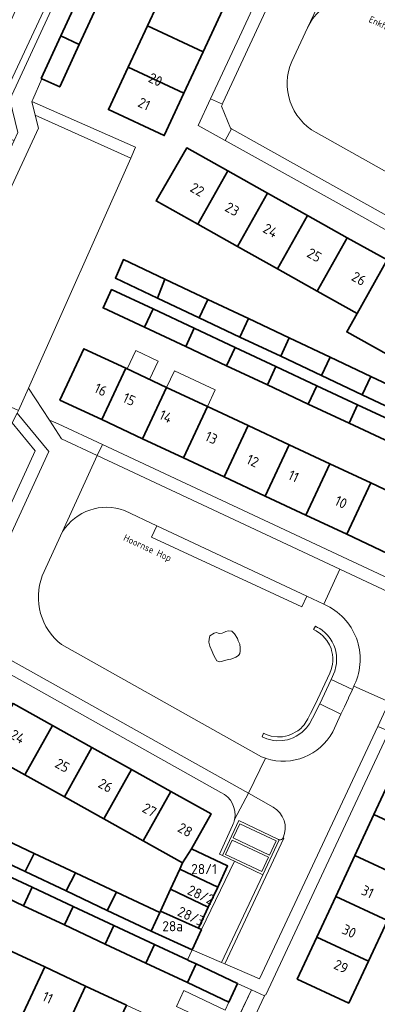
# Model space of a CAD drawing. Header units: metres. Extents: x 149984 to 156489, y 469398 to 478068.
# Tile 529 of 656: x 153732 to 153779, y 474000 to 474132. Entities that reach past the tile are written whole.
import ezdxf
from ezdxf.enums import TextEntityAlignment as Align

# ---------------------------------------------------------------- set-up
doc = ezdxf.new("R2010")
doc.units = ezdxf.units.M
doc.header["$LTSCALE"] = 0.75
for name, color, linetype, lineweight in [('B-WE-GR-BEPLANTING_CULTUUR_HEESTERS-GV', 252, 'Continuous', 18), ('B-WE-GR-STRUIK-GV', 252, 'Continuous', 13), ('B-WE-OG-BEBOUWING-GV', 6, 'Continuous', 35), ('B-WE-OG-BEBOUWING-T18', 1, 'Continuous', 18), ('B-WE-OG-BEBOUWING_LUIFEL-GV', 6, 'Continuous', 18), ('B-WE-OG-TERREIN_BEGROEID-GV', 252, 'Continuous', 18), ('B-WE-OG-TERREIN_ERF-GV', 252, 'Continuous', 18), ('B-WE-OG-TOPOGRAFIE-T18', 7, 'Continuous', 18), ('B-WE-VH-ONVERHARD_ZAND-GV', 252, 'Continuous', 18), ('B-WE-VH-OPENVERHARDING_BETONSTRAATSTEEN-GV', 252, 'Continuous', 18), ('B-WE-VH-OPENVERHARDING_STRAATBAKSTEEN-GV', 252, 'Continuous', 18), ('B-WE-VH-OPENVERHARDING_TEGEL-GV', 252, 'Continuous', 18)]:
    doc.layers.add(name, color=color, linetype=linetype, lineweight=lineweight)
doc.styles.add('NLCS-ISO-M500-T18', font='NLCS-ISO.ttf', dxfattribs={"height": 0.9})
doc.styles.add('NLCS-ISO-M750-T18', font='NLCS-ISO.ttf', dxfattribs={"height": 1.35})

msp = doc.modelspace()

# ---------------------------------------------------------------- linework, layer by layer
at = {"layer": 'B-WE-GR-BEPLANTING_CULTUUR_HEESTERS-GV', "flags": 128}
msp.add_lwpolyline([(153733.927, 474118.833), (153746.671, 474113.081), (153747.309, 474114.55), (153733.476, 474120.634)], close=True, dxfattribs=at)
at = {"layer": 'B-WE-GR-STRUIK-GV', "flags": 128}
for points in [[(153751.064, 474158.952), (153750.848, 474159.682), (153746.886, 474158.146), (153729.707, 474121.258), (153730.763, 474116.559), (153730.354, 474115.711), (153731.13, 474115.471), (153731.609, 474116.503), (153730.547, 474120.91), (153747.095, 474156.746), (153747.511, 474157.646)], [(153770.612, 474039.127), (153770.252, 474038.405), (153769.898, 474037.825), (153769.728, 474037.601), (153769.541, 474037.388), (153769.288, 474037.141), (153768.914, 474036.83), (153768.654, 474036.655), (153768.171, 474036.396), (153767.669, 474036.201), (153767.275, 474036.096), (153766.855, 474036.026), (153766.585, 474036.003), (153766.193, 474035.999), (153765.36, 474036.109), (153765.077, 474036.185), (153764.689, 474036.322), (153764.329, 474036.489), (153764.15, 474036.022), (153764.782, 474035.752), (153765.141, 474035.644), (153765.674, 474035.537), (153766.074, 474035.497), (153766.826, 474035.514), (153767.188, 474035.563), (153767.515, 474035.631), (153767.814, 474035.714), (153768.273, 474035.882), (153768.704, 474036.094), (153769.437, 474036.592), (153769.798, 474036.921), (153770.053, 474037.199), (153770.449, 474037.737), (153770.854, 474038.485), (153771.813, 474040.4), (153773.335, 474043.659), (153773.811, 474044.754), (153773.986, 474045.398), (153774.045, 474045.771), (153774.074, 474046.45), (153774.041, 474046.892), (153773.961, 474047.376), (153773.861, 474047.769), (153773.698, 474048.224), (153773.485, 474048.659), (153773.199, 474049.126), (153772.844, 474049.573), (153772.563, 474049.862), (153772.149, 474050.212), (153771.84, 474050.426), (153771.538, 474050.59), (153771.236, 474050.754), (153770.982, 474050.323), (153771.336, 474050.144), (153771.921, 474049.751), (153772.243, 474049.468), (153772.765, 474048.858), (153773.121, 474048.26), (153773.324, 474047.771), (153773.404, 474047.513), (153773.522, 474046.965), (153773.566, 474046.52), (153773.555, 474046.034), (153773.519, 474045.682), (153773.442, 474045.28), (153773.357, 474044.981), (153773.165, 474044.493), (153771.201, 474040.313)]]:
    msp.add_lwpolyline(points, close=True, dxfattribs=at)
at = {"layer": 'B-WE-OG-BEBOUWING-GV', "flags": 128}
for points in [[(153748.878, 474130.739), (153756.309, 474127.283), (153758.876, 474132.804), (153751.446, 474136.26)], [(153742.352, 474133.774), (153739.895, 474134.917), (153737.346, 474129.388), (153739.803, 474128.245)], [(153756.309, 474127.283), (153748.878, 474130.739), (153746.31, 474125.219), (153753.741, 474121.763)], [(153734.825, 474123.682), (153737.191, 474122.581), (153739.803, 474128.245), (153737.346, 474129.388), (153734.734, 474123.724)], [(153746.31, 474125.219), (153743.679, 474119.563), (153751.11, 474116.106), (153753.741, 474121.763)], [(153759.566, 474111.423), (153754.128, 474114.468), (153750.033, 474107.398), (153755.574, 474104.295)], [(153755.574, 474104.295), (153760.882, 474101.323), (153764.873, 474108.451), (153759.566, 474111.423)], [(153760.882, 474101.323), (153766.189, 474098.351), (153770.18, 474105.479), (153764.873, 474108.451)], [(153771.496, 474095.379), (153775.488, 474102.506), (153770.18, 474105.479), (153766.189, 474098.351)], [(153780.795, 474099.534), (153775.488, 474102.506), (153771.496, 474095.379), (153776.803, 474092.407)], [(153750.208, 474094.468), (153751.214, 474096.979), (153745.682, 474099.594), (153744.618, 474097.113)], [(153786.102, 474096.562), (153780.795, 474099.534), (153776.803, 474092.407), (153775.429, 474089.953), (153780.736, 474086.981), (153782.11, 474089.435)], [(153755.773, 474091.837), (153756.918, 474094.282), (153751.214, 474096.979), (153750.208, 474094.468)], [(153748.485, 474090.565), (153749.629, 474093.009), (153744.107, 474095.599), (153742.963, 474093.154)], [(153756.918, 474094.282), (153755.773, 474091.837), (153761.2, 474089.271), (153762.344, 474091.717)], [(153749.629, 474093.009), (153748.485, 474090.565), (153753.974, 474087.993), (153755.117, 474090.436)], [(153761.2, 474089.271), (153766.628, 474086.705), (153767.772, 474089.15), (153762.344, 474091.717)], [(153755.117, 474090.436), (153753.974, 474087.993), (153759.41, 474085.446), (153760.553, 474087.889)], [(153767.772, 474089.15), (153766.628, 474086.705), (153772.059, 474084.137), (153773.203, 474086.583)], [(153742.791, 474078.266), (153745.993, 474085.108), (153740.419, 474087.717), (153737.217, 474080.874)], [(153764.846, 474082.898), (153765.989, 474085.341), (153760.553, 474087.889), (153759.41, 474085.446)], [(153772.059, 474084.137), (153777.486, 474081.571), (153778.63, 474084.017), (153773.203, 474086.583)], [(153745.993, 474085.108), (153742.791, 474078.266), (153748.229, 474075.72), (153751.432, 474082.563)], [(153765.989, 474085.341), (153764.846, 474082.898), (153770.285, 474080.349), (153771.428, 474082.791)], [(153778.63, 474084.017), (153777.486, 474081.571), (153783.688, 474078.639), (153784.839, 474081.081)], [(153753.668, 474073.175), (153756.87, 474080.018), (153751.432, 474082.563), (153748.229, 474075.72)], [(153775.721, 474077.802), (153776.864, 474080.243), (153771.428, 474082.791), (153770.285, 474080.349)], [(153756.87, 474080.018), (153753.668, 474073.175), (153759.106, 474070.63), (153762.308, 474077.473)], [(153781.158, 474075.254), (153782.301, 474077.695), (153776.864, 474080.243), (153775.721, 474077.802)], [(153762.308, 474077.473), (153759.106, 474070.63), (153764.544, 474068.085), (153767.747, 474074.927)], [(153764.544, 474068.085), (153769.983, 474065.54), (153773.185, 474072.382), (153767.747, 474074.927)], [(153775.421, 474062.995), (153778.623, 474069.837), (153773.185, 474072.382), (153769.983, 474065.54)], [(153775.421, 474062.995), (153780.86, 474060.45), (153784.062, 474067.292), (153778.623, 474069.837)], [(153727.318, 474033.854), (153732.567, 474030.929), (153736.237, 474037.516), (153730.988, 474040.441)], [(153741.487, 474034.59), (153736.237, 474037.516), (153732.567, 474030.929), (153737.816, 474028.004)], [(153737.816, 474028.004), (153743.065, 474025.079), (153746.736, 474031.665), (153741.487, 474034.59)], [(153743.065, 474025.079), (153748.315, 474022.154), (153751.985, 474028.74), (153746.736, 474031.665)], [(153788.429, 474027.896), (153781.566, 474031.089), (153779.033, 474025.644), (153785.895, 474022.451)], [(153754.732, 474021.074), (153757.365, 474025.742), (153751.985, 474028.74), (153748.315, 474022.154), (153753.565, 474019.228)], [(153776.499, 474020.199), (153783.362, 474017.006), (153785.895, 474022.451), (153779.033, 474025.644)], [(153732.576, 474018.059), (153733.802, 474020.475), (153728.321, 474023.058), (153727.095, 474020.642)], [(153753.176, 474018.382), (153758.237, 474016.003), (153759.559, 474018.814), (153754.732, 474021.074), (153753.565, 474019.228)], [(153738.056, 474015.477), (153739.282, 474017.893), (153733.802, 474020.475), (153732.576, 474018.059)], [(153783.362, 474017.006), (153776.499, 474020.199), (153773.965, 474014.755), (153780.828, 474011.561)], [(153728.087, 474018.522), (153726.941, 474016.064), (153732.381, 474013.511), (153733.53, 474015.974)], [(153758.237, 474016.003), (153753.176, 474018.382), (153751.942, 474015.696), (153756.979, 474013.327)], [(153743.536, 474012.895), (153744.762, 474015.311), (153739.282, 474017.893), (153738.056, 474015.477)], [(153738.969, 474013.426), (153733.53, 474015.974), (153732.381, 474013.511), (153737.819, 474010.96)], [(153743.536, 474012.895), (153749.387, 474010.138), (153750.518, 474012.599), (153744.762, 474015.311)], [(153756.979, 474013.327), (153751.942, 474015.696), (153750.602, 474012.782), (153755.657, 474010.516)], [(153780.828, 474011.561), (153773.965, 474014.755), (153771.432, 474009.31), (153778.295, 474006.116)], [(153738.969, 474013.426), (153737.819, 474010.96), (153743.258, 474008.408), (153744.41, 474010.878)], [(153749.387, 474010.138), (153754.82, 474007.641), (153756.056, 474010.331), (153755.657, 474010.516), (153750.602, 474012.782), (153750.518, 474012.599)], [(153743.258, 474008.408), (153748.673, 474005.867), (153749.834, 474008.338), (153744.41, 474010.878)], [(153771.432, 474009.31), (153768.835, 474003.729), (153775.696, 474000.531), (153778.295, 474006.116)], [(153732.021, 473998.532), (153735.204, 474005.355), (153729.76, 474007.894), (153726.577, 474001.072), (153728.874, 474000)], [(153754.196, 474003.277), (153755.359, 474005.752), (153754.449, 474006.178), (153754.199, 474006.295), (153749.834, 474008.338), (153748.673, 474005.867)], [(153735.204, 474005.355), (153732.021, 473998.532), (153737.466, 473995.992), (153740.649, 474002.815)], [(153760.883, 474003.165), (153755.359, 474005.752), (153754.196, 474003.277), (153759.718, 474000.686)], [(153746.093, 474000.275), (153740.649, 474002.815), (153737.466, 473995.992), (153742.91, 473993.452)]]:
    msp.add_lwpolyline(points, close=True, dxfattribs=at)
at = {"layer": 'B-WE-OG-BEBOUWING_LUIFEL-GV', "flags": 128}
for points in [[(153746.181, 474085.02), (153749.167, 474083.623), (153750.315, 474086.076), (153747.329, 474087.473)], [(153752.465, 474084.77), (153751.432, 474082.563), (153756.87, 474080.018), (153757.903, 474082.225)], [(153762.716, 474002.306), (153760.883, 474003.165), (153759.718, 474000.686), (153759.217, 473999.619), (153753.724, 474002.2), (153752.734, 474000.092), (153758.226, 473997.511), (153758.543, 473998.185), (153760.375, 473997.324)]]:
    msp.add_lwpolyline(points, close=True, dxfattribs=at)
at = {"layer": 'B-WE-OG-TERREIN_BEGROEID-GV', "flags": 128}
for points in [[(153751.064, 474158.952), (153762.544, 474183.814), (153761.596, 474183.722), (153761.187, 474189.772), (153778.422, 474226.856), (153783.315, 474228.639), (153795.406, 474254.778), (153794.49, 474254.747), (153794.759, 474262.131), (153795.84, 474264.519), (153790.809, 474266.873), (153786.735, 474257.052), (153777.236, 474235.761), (153765.624, 474209.899), (153763.55, 474203.83), (153758.038, 474192.582), (153758.014, 474192.534), (153726.892, 474123.062), (153726.664, 474122.554), (153729.707, 474121.258), (153746.886, 474158.146), (153750.848, 474159.682)], [(153746.671, 474113.081), (153733.927, 474118.833), (153734.36, 474117.103), (153719.484, 474085.045), (153731.711, 474079.502), (153733.03, 474082.458)], [(153758.515, 474045.998), (153758.12, 474046.153), (153757.958, 474046.442), (153757.69, 474046.914), (153757.486, 474047.393), (153757.197, 474048.104), (153757.07, 474048.612), (153757.085, 474049.041), (153757.176, 474049.471), (153757.747, 474049.83), (153758.064, 474049.901), (153758.303, 474049.823), (153758.508, 474049.76), (153758.839, 474049.816), (153759.05, 474049.929), (153759.304, 474050.042), (153759.635, 474050.119), (153760.128, 474050.077), (153760.346, 474049.851), (153760.487, 474049.711), (153760.868, 474049.112), (153760.966, 474048.795), (153761.185, 474048.365), (153761.227, 474047.886), (153761.227, 474047.428), (153761.178, 474047.125), (153761.001, 474046.857), (153760.656, 474046.604), (153760.318, 474046.477), (153759.973, 474046.364), (153759.67, 474046.322), (153759.325, 474046.209), (153758.86, 474046.082)]]:
    msp.add_lwpolyline(points, close=True, dxfattribs=at)
at = {"layer": 'B-WE-OG-TERREIN_BEGROEID-GV'}
for points in [[(153779.435, 474134.435, 0.3781609), (153770.195, 474130.475)], [(153768.095, 474125.979, 0.3860652), (153771.328, 474116.517)], [(153745.829, 474066.16, 0.3544005), (153737.579, 474063.348)], [(153734.868, 474057.452, 0.3278655), (153737.43, 474048.308)], [(153776.466, 474042.964, 0.4181445), (153772.466, 474053.644)], [(153764.682, 474033.126, 0.361691), (153773.545, 474036.67)], [(153764.063, 474033.357, 0.021562), (153764.611, 474033.149)]]:
    msp.add_lwpolyline(points, format="xyb", dxfattribs=at)
at = {"layer": 'B-WE-OG-TERREIN_BEGROEID-GV', "flags": 128}
for points in [[(153770.195, 474130.475), (153768.095, 474125.979)], [(153771.328, 474116.517), (153797.928, 474101.619)], [(153772.466, 474053.644), (153772.382, 474053.684), (153770.096, 474054.758), (153769.418, 474053.315), (153749.429, 474062.611), (153750.144, 474064.132), (153745.829, 474066.16)], [(153737.579, 474063.348), (153734.868, 474057.452)], [(153773.545, 474036.67), (153774.644, 474039.033), (153771.813, 474040.4), (153770.854, 474038.485), (153770.449, 474037.737), (153770.053, 474037.199), (153769.798, 474036.921), (153769.437, 474036.592), (153768.704, 474036.094), (153768.273, 474035.882), (153767.814, 474035.714), (153767.515, 474035.631), (153767.188, 474035.563), (153766.826, 474035.514), (153766.074, 474035.497), (153765.674, 474035.537), (153765.141, 474035.644), (153764.782, 474035.752), (153764.15, 474036.022), (153764.329, 474036.489), (153764.689, 474036.322), (153765.077, 474036.185), (153765.36, 474036.109), (153766.193, 474035.999), (153766.585, 474036.003), (153766.855, 474036.026), (153767.275, 474036.096), (153767.669, 474036.201), (153768.171, 474036.396), (153768.654, 474036.655), (153768.914, 474036.83), (153769.288, 474037.141), (153769.541, 474037.388), (153769.728, 474037.601), (153769.898, 474037.825), (153770.252, 474038.405), (153770.612, 474039.127), (153771.201, 474040.313), (153773.165, 474044.493), (153773.357, 474044.981), (153773.442, 474045.28), (153773.519, 474045.682), (153773.555, 474046.034), (153773.566, 474046.52), (153773.522, 474046.965), (153773.404, 474047.513), (153773.324, 474047.771), (153773.121, 474048.26), (153772.765, 474048.858), (153772.243, 474049.468), (153771.921, 474049.751), (153771.336, 474050.144), (153770.982, 474050.323), (153771.236, 474050.754), (153771.538, 474050.59), (153771.84, 474050.426), (153772.149, 474050.212), (153772.563, 474049.862), (153772.844, 474049.573), (153773.199, 474049.126), (153773.485, 474048.659), (153773.698, 474048.224), (153773.861, 474047.769), (153773.961, 474047.376), (153774.041, 474046.892), (153774.074, 474046.45), (153774.045, 474045.771), (153773.986, 474045.398), (153773.811, 474044.754), (153773.335, 474043.659)], [(153737.43, 474048.308), (153764.063, 474033.357)], [(153773.335, 474043.659), (153776.176, 474042.331), (153776.377, 474042.769), (153776.466, 474042.964)], [(153764.611, 474033.149), (153764.682, 474033.126)]]:
    msp.add_lwpolyline(points, dxfattribs=at)
at = {"layer": 'B-WE-OG-TERREIN_ERF-GV', "flags": 128}
for points in [[(153751.446, 474136.26), (153754.014, 474141.78), (153756.646, 474147.437), (153764.075, 474143.981), (153761.444, 474138.324), (153758.876, 474132.804), (153756.309, 474127.283), (153753.741, 474121.763), (153751.11, 474116.106), (153743.679, 474119.563), (153746.31, 474125.219), (153748.878, 474130.739)], [(153756.87, 474080.018), (153762.308, 474077.473), (153767.747, 474074.927), (153773.185, 474072.382), (153778.623, 474069.837), (153784.062, 474067.292), (153785.339, 474070.021), (153790.913, 474067.412), (153789.636, 474064.683), (153786.434, 474057.841), (153780.86, 474060.45), (153775.421, 474062.995), (153769.983, 474065.54), (153764.544, 474068.085), (153759.106, 474070.63), (153753.668, 474073.175), (153748.229, 474075.72), (153742.791, 474078.266), (153737.217, 474080.874), (153740.419, 474087.717), (153745.993, 474085.108), (153751.432, 474082.563)], [(153778.295, 474006.116), (153775.696, 474000.531), (153768.835, 474003.729), (153771.432, 474009.31), (153773.965, 474014.755), (153776.499, 474020.199), (153779.033, 474025.644), (153781.566, 474031.089), (153784.163, 474036.67), (153791.018, 474033.46), (153790.917, 474033.244), (153788.429, 474027.896), (153785.895, 474022.451), (153783.362, 474017.006), (153780.828, 474011.561)], [(153748.355, 473990.912), (153742.91, 473993.452), (153737.466, 473995.992), (153732.021, 473998.532), (153728.874, 474000), (153726.577, 474001.072), (153721.133, 474003.611), (153715.688, 474006.151), (153710.244, 474008.691), (153704.645, 474011.303), (153707.846, 474018.117), (153713.426, 474015.514), (153718.871, 474012.974), (153724.315, 474010.434), (153729.76, 474007.894), (153735.204, 474005.355), (153740.649, 474002.815), (153746.093, 474000.275), (153751.538, 473997.735), (153757.118, 473995.132), (153753.9, 473988.325)]]:
    msp.add_lwpolyline(points, close=True, dxfattribs=at)
for points in [[(153793, 474096.623), (153773.598, 474107.472), (153759.222, 474115.434), (153755.636, 474117.445), (153757.267, 474121.01), (153761.44, 474129.926), (153767.281, 474142.543)], [(153742.352, 474133.774), (153739.803, 474128.245), (153737.191, 474122.581), (153734.825, 474123.682), (153733.613, 474120.916), (153733.476, 474120.634), (153747.309, 474114.55), (153746.671, 474113.081), (153733.03, 474082.458), (153735.823, 474078.193), (153737.007, 474077.723), (153742.882, 474074.97), (153787.277, 474054.17)], [(153780.736, 474086.981), (153775.429, 474089.953), (153776.803, 474092.407), (153771.496, 474095.379), (153766.189, 474098.351), (153760.882, 474101.323), (153755.574, 474104.295), (153750.033, 474107.398), (153754.128, 474114.468), (153759.566, 474111.423), (153764.873, 474108.451), (153770.18, 474105.479), (153775.488, 474102.506), (153780.795, 474099.534)], [(153783.688, 474078.639), (153777.486, 474081.571), (153772.059, 474084.137), (153766.628, 474086.705), (153761.2, 474089.271), (153755.773, 474091.837), (153750.208, 474094.468), (153744.618, 474097.113), (153745.682, 474099.594), (153751.214, 474096.979), (153756.918, 474094.282), (153762.344, 474091.717), (153767.772, 474089.15), (153773.203, 474086.583), (153778.63, 474084.017), (153784.839, 474081.081)], [(153781.158, 474075.254), (153775.721, 474077.802), (153770.285, 474080.349), (153764.846, 474082.898), (153759.41, 474085.446), (153753.974, 474087.993), (153748.485, 474090.565), (153742.963, 474093.154), (153744.107, 474095.599), (153749.629, 474093.009), (153755.117, 474090.436), (153760.553, 474087.889), (153765.989, 474085.341), (153771.428, 474082.791), (153776.864, 474080.243), (153782.301, 474077.695)], [(153758.673, 474028.587), (153722.39, 474048.952), (153733.92, 474074.128), (153730.858, 474077.838), (153730.336, 474078.47), (153719.901, 474083.323), (153716.21, 474075.388), (153715.621, 474075.655), (153713.133, 474070.189), (153710.647, 474064.725), (153708.161, 474059.263), (153705.612, 474053.662), (153702.951, 474054.884), (153700.38, 474049.113), (153711.432, 474043.798), (153710.751, 474042.358), (153709.719, 474040.176), (153709.684, 474040.102), (153696.067, 474012.288), (153697.93, 474011.431), (153704.222, 474008.536), (153711.6, 474005.076), (153722.424, 474000)], [(153732.567, 474030.929), (153727.318, 474033.854), (153722.069, 474036.779), (153716.668, 474039.789), (153720.359, 474046.364), (153725.739, 474043.366), (153730.988, 474040.441), (153736.237, 474037.516), (153741.487, 474034.59), (153746.736, 474031.665), (153751.985, 474028.74), (153757.365, 474025.742), (153754.732, 474021.074), (153759.559, 474018.814), (153758.237, 474016.003), (153756.979, 474013.327), (153755.657, 474010.516), (153756.056, 474010.331), (153760.451, 474019.446), (153759.965, 474019.677), (153758.862, 474020.2), (153758.455, 474020.393), (153760.211, 474024.217)], [(153784.143, 473996.594), (153786.745, 474002.183), (153789.28, 474007.628), (153791.815, 474013.073), (153788.921, 474014.421), (153789.335, 474015.31), (153792.229, 474013.962), (153794.35, 474018.517), (153796.885, 474023.962), (153799.393, 474029.35), (153799.466, 474029.506), (153801.921, 474028.357), (153803.175, 474031.247), (153782.921, 474040.685), (153781.076, 474036.744), (153764.634, 474001.631), (153764.512, 474001.611), (153764.456, 474001.49), (153763.764, 474000)], [(153728.321, 474023.058), (153733.802, 474020.475), (153739.282, 474017.893), (153744.762, 474015.311), (153750.518, 474012.599), (153750.602, 474012.782), (153751.942, 474015.696), (153753.176, 474018.382), (153753.565, 474019.228), (153748.315, 474022.154), (153743.065, 474025.079), (153737.816, 474028.004), (153732.567, 474030.929)], [(153728.087, 474018.522), (153733.53, 474015.974), (153738.969, 474013.426), (153744.41, 474010.878), (153749.834, 474008.338), (153754.199, 474006.295), (153754.82, 474007.641), (153749.387, 474010.138), (153743.536, 474012.895), (153738.056, 474015.477), (153732.576, 474018.059), (153727.095, 474020.642)], [(153761.632, 474000), (153762.716, 474002.306), (153760.883, 474003.165), (153759.718, 474000.686), (153754.196, 474003.277), (153748.673, 474005.867), (153743.258, 474008.408), (153737.819, 474010.96), (153732.381, 474013.511), (153726.941, 474016.064)]]:
    msp.add_lwpolyline(points, dxfattribs=at)
at = {"layer": 'B-WE-OG-TERREIN_ERF-GV'}
for points in [[(153760.479, 474024.995, 0.3479419), (153758.673, 474028.587)], [(153760.211, 474024.217, 0.0637832), (153760.479, 474024.995)]]:
    msp.add_lwpolyline(points, format="xyb", dxfattribs=at)
at = {"layer": 'B-WE-VH-ONVERHARD_ZAND-GV', "flags": 128}
msp.add_lwpolyline([(153758.515, 474045.998), (153758.86, 474046.082), (153759.325, 474046.209), (153759.67, 474046.322), (153759.973, 474046.364), (153760.318, 474046.477), (153760.656, 474046.604), (153761.001, 474046.857), (153761.178, 474047.125), (153761.227, 474047.428), (153761.227, 474047.886), (153761.185, 474048.365), (153760.966, 474048.795), (153760.868, 474049.112), (153760.487, 474049.711), (153760.346, 474049.851), (153760.128, 474050.077), (153759.635, 474050.119), (153759.304, 474050.042), (153759.05, 474049.929), (153758.839, 474049.816), (153758.508, 474049.76), (153758.303, 474049.823), (153758.064, 474049.901), (153757.747, 474049.83), (153757.176, 474049.471), (153757.085, 474049.041), (153757.07, 474048.612), (153757.197, 474048.104), (153757.486, 474047.393), (153757.69, 474046.914), (153757.958, 474046.442), (153758.12, 474046.153)], close=True, dxfattribs=at)
at = {"layer": 'B-WE-VH-OPENVERHARDING_BETONSTRAATSTEEN-GV', "flags": 128}
for points in [[(153747.095, 474156.746), (153730.547, 474120.91), (153731.609, 474116.503), (153731.13, 474115.471), (153719.053, 474089.448), (153718.343, 474089.066), (153715.089, 474087.318), (153714.976, 474087.073), (153719.484, 474085.045), (153734.36, 474117.103), (153733.927, 474118.833), (153733.476, 474120.634), (153733.613, 474120.916), (153734.825, 474123.682), (153734.734, 474123.724), (153737.346, 474129.388), (153739.895, 474134.917)], [(153766.343, 474022.322), (153761.041, 474024.854), (153758.862, 474020.2), (153759.965, 474019.677), (153760.451, 474019.446), (153764.242, 474017.643)], [(153764.242, 474017.643), (153766.43, 474022.293)]]:
    msp.add_lwpolyline(points, dxfattribs=at)
for points in [[(153760.061, 474116.993), (153759.925, 474117.082), (153758.742, 474120.033), (153758.859, 474120.273), (153757.267, 474121.01), (153755.636, 474117.445), (153759.222, 474115.434)], [(153761.183, 474024.433), (153766, 474022.134), (153765.112, 474020.237), (153760.295, 474022.543)], [(153761.183, 474024.433), (153760.295, 474022.543), (153765.112, 474020.237), (153766, 474022.134)], [(153760.148, 474022.234), (153764.983, 474019.96), (153764.098, 474018.063), (153759.276, 474020.339)], [(153760.148, 474022.234), (153759.276, 474020.339), (153764.098, 474018.063), (153764.983, 474019.96)]]:
    msp.add_lwpolyline(points, close=True, dxfattribs=at)
at = {"layer": 'B-WE-VH-OPENVERHARDING_BETONSTRAATSTEEN-GV'}
msp.add_lwpolyline([(153766.43, 474022.293, -0.0827625), (153766.343, 474022.322)], format="xyb", dxfattribs=at)
at = {"layer": 'B-WE-VH-OPENVERHARDING_STRAATBAKSTEEN-GV', "flags": 128}
for points in [[(153768.095, 474125.979), (153770.195, 474130.475), (153775.584, 474141.839), (153773.007, 474143.049), (153772.954, 474143.079), (153768.904, 474141.808), (153768.835, 474141.779), (153758.934, 474120.491), (153758.859, 474120.273)], [(153775.584, 474141.839), (153770.195, 474130.475)], [(153758.859, 474120.273), (153758.742, 474120.033), (153759.925, 474117.082), (153760.061, 474116.993), (153787.842, 474101.47), (153800.522, 474094.343)], [(153797.928, 474101.619), (153771.328, 474116.517)], [(153734.868, 474057.452), (153737.579, 474063.348), (153742.202, 474073.48), (153737.451, 474075.707), (153735.823, 474078.193), (153733.03, 474082.458), (153731.711, 474079.502), (153731.543, 474079.125), (153735.756, 474074.024), (153725.577, 474051.944)], [(153745.829, 474066.16), (153750.144, 474064.132), (153770.096, 474054.758), (153772.382, 474053.684), (153774.478, 474058.348), (153742.202, 474073.48), (153737.579, 474063.348)], [(153791.466, 474044.753), (153791.709, 474044.646), (153793.909, 474049.242), (153774.478, 474058.348), (153772.382, 474053.684), (153772.466, 474053.644)], [(153726.902, 474048.301), (153762.314, 474028.485), (153764.611, 474033.149)], [(153764.063, 474033.357), (153737.43, 474048.308)], [(153776.466, 474042.964), (153776.377, 474042.769), (153781.066, 474040.663)], [(153766.937, 474022.552), (153767.046, 474022.49), (153759.192, 474005.751), (153763.801, 474003.758), (153779.54, 474037.401), (153781.066, 474040.663), (153776.377, 474042.769), (153776.176, 474042.331), (153775.667, 474041.217)], [(153775.667, 474041.217), (153775.65, 474041.182), (153775.102, 474040.019), (153774.644, 474039.033), (153773.545, 474036.67)], [(153764.682, 474033.126), (153764.611, 474033.149), (153762.314, 474028.485), (153765.599, 474026.647)], [(153766.43, 474022.293), (153764.242, 474017.643), (153758.761, 474005.937), (153759.192, 474005.751), (153767.046, 474022.49), (153766.937, 474022.552)]]:
    msp.add_lwpolyline(points, dxfattribs=at)
at = {"layer": 'B-WE-VH-OPENVERHARDING_STRAATBAKSTEEN-GV'}
for points in [[(153770.195, 474130.475, -0.3781609), (153779.435, 474134.435)], [(153771.328, 474116.517, -0.3860652), (153768.095, 474125.979)], [(153737.579, 474063.348, -0.3544005), (153745.829, 474066.16)], [(153737.43, 474048.308, -0.3278655), (153734.868, 474057.452)], [(153772.466, 474053.644, -0.4181445), (153776.466, 474042.964)], [(153773.545, 474036.67, -0.361691), (153764.682, 474033.126)], [(153764.611, 474033.149, -0.021562), (153764.063, 474033.357)], [(153765.599, 474026.647, -0.3908667), (153766.937, 474022.552)], [(153766.937, 474022.552, -0.3589473), (153766.43, 474022.293)]]:
    msp.add_lwpolyline(points, format="xyb", dxfattribs=at)
at = {"layer": 'B-WE-VH-OPENVERHARDING_STRAATBAKSTEEN-GV', "flags": 128}
msp.add_lwpolyline([(153754.82, 474007.641), (153758.761, 474005.937), (153764.242, 474017.643), (153760.451, 474019.446), (153756.056, 474010.331)], close=True, dxfattribs=at)
at = {"layer": 'B-WE-VH-OPENVERHARDING_TEGEL-GV', "flags": 128}
for points in [[(153757.267, 474121.01), (153758.859, 474120.273), (153758.934, 474120.491), (153768.835, 474141.779), (153768.904, 474141.808), (153767.281, 474142.543), (153761.44, 474129.926)], [(153742.202, 474073.48), (153742.882, 474074.97), (153737.007, 474077.723), (153735.823, 474078.193), (153737.451, 474075.707)], [(153750.144, 474064.132), (153749.429, 474062.611), (153769.418, 474053.315), (153770.096, 474054.758)], [(153775.65, 474041.182), (153775.667, 474041.217), (153776.176, 474042.331), (153773.335, 474043.659), (153771.813, 474040.4), (153774.644, 474039.033), (153775.102, 474040.019)], [(153762.716, 474002.306), (153764.456, 474001.49), (153764.512, 474001.611), (153764.634, 474001.631), (153781.076, 474036.744), (153779.54, 474037.401), (153763.801, 474003.758), (153759.192, 474005.751), (153758.761, 474005.937), (153754.82, 474007.641), (153754.199, 474006.295), (153754.449, 474006.178), (153755.359, 474005.752), (153760.883, 474003.165)], [(153764.456, 474001.49), (153762.716, 474002.306), (153761.632, 474000), (153754.552, 473984.933), (153756.438, 473984.049), (153760.306, 473992.268), (153761.29, 473994.442), (153761.209, 473994.497), (153763.764, 474000)]]:
    msp.add_lwpolyline(points, close=True, dxfattribs=at)
for points in [[(153760.061, 474116.993), (153759.222, 474115.434), (153773.598, 474107.472), (153793, 474096.623)], [(153800.522, 474094.343), (153787.842, 474101.47), (153760.061, 474116.993)], [(153731.543, 474079.125), (153730.858, 474077.838), (153733.92, 474074.128), (153722.39, 474048.952), (153758.673, 474028.587)], [(153725.577, 474051.944), (153735.756, 474074.024), (153731.543, 474079.125)], [(153742.882, 474074.97), (153742.202, 474073.48), (153774.478, 474058.348), (153793.909, 474049.242), (153830.092, 474032.268), (153830.206, 474032.213)], [(153830.908, 474033.72), (153792.834, 474051.583), (153791.051, 474052.393), (153789.21, 474053.267), (153787.277, 474054.17), (153742.882, 474074.97)], [(153760.479, 474024.995), (153762.314, 474028.485), (153726.902, 474048.301)], [(153762.314, 474028.485), (153760.479, 474024.995)], [(153765.599, 474026.647), (153762.314, 474028.485)], [(153760.211, 474024.217), (153758.455, 474020.393), (153758.862, 474020.2), (153761.041, 474024.854), (153766.343, 474022.322)]]:
    msp.add_lwpolyline(points, dxfattribs=at)
at = {"layer": 'B-WE-VH-OPENVERHARDING_TEGEL-GV'}
for points in [[(153758.673, 474028.587, -0.3479419), (153760.479, 474024.995)], [(153766.937, 474022.552, 0.3908667), (153765.599, 474026.647)], [(153760.479, 474024.995, -0.0637832), (153760.211, 474024.217)], [(153766.343, 474022.322, 0.0827625), (153766.43, 474022.293)], [(153766.43, 474022.293, 0.3589473), (153766.937, 474022.552)]]:
    msp.add_lwpolyline(points, format="xyb", dxfattribs=at)

# ---------------------------------------------------------------- texts
at = {"layer": 'B-WE-OG-BEBOUWING-T18', "style": 'NLCS-ISO-M750-T18'}
for s, rotation, p in [('20', 335.1, (153749.949, 474123.558)), ('21', 335.1, (153748.446, 474120.327)), ('22', 330.8, (153755.512, 474108.914)), ('23', 330.8, (153760.171, 474106.305)), ('24', 330.8, (153765.256, 474103.458)), ('25', 330.8, (153771.103, 474100.184)), ('26', 330.8, (153777.032, 474097.057)), ('16', 335, (153742.652, 474082.256)), ('15', 335, (153746.453, 474080.968)), ('14', 335, (153751.322, 474078.689)), ('13', 335, (153757.396, 474075.847)), ('12', 335, (153762.897, 474072.781)), ('11', 335, (153768.339, 474070.725)), ('10', 335, (153774.661, 474067.275)), ('24', 330.9, (153731.587, 474036.054)), ('25', 330.9, (153737.555, 474032.202)), ('26', 330.9, (153743.295, 474029.53)), ('27', 330.9, (153749.149, 474026.268)), ('28', 330.9, (153753.902, 474023.619)), ('28/2', 335.4, (153756.005, 474014.958)), ('31', 335.1, (153778.192, 474015.376)), ('28/3', 335.3, (153754.691, 474012.101)), ('30', 335.1, (153775.745, 474010.118)), ('29', 335.1, (153774.664, 474005.425)), ('11', 335, (153735.596, 474001.278))]:
    msp.add_text(s, height=1.35, rotation=rotation, dxfattribs=at).set_placement(p, align=Align.MIDDLE)
for s, p in [('28/1', (153756.416, 474018.396)), ('28a', (153752.241, 474010.786))]:
    msp.add_text(s, height=1.35, dxfattribs=at).set_placement(p, align=Align.MIDDLE)
at = {"layer": 'B-WE-OG-TOPOGRAFIE-T18', "style": 'NLCS-ISO-M500-T18'}
for s, rotation, p in [('Enkhuizer Zand', 334.9, (153782.162, 474129.942)), ('Hoornse Hop', 335.1, (153748.837, 474061.058))]:
    msp.add_text(s, height=0.9, rotation=rotation, dxfattribs=at).set_placement(p, align=Align.MIDDLE)

doc.saveas('drawing.dxf')
